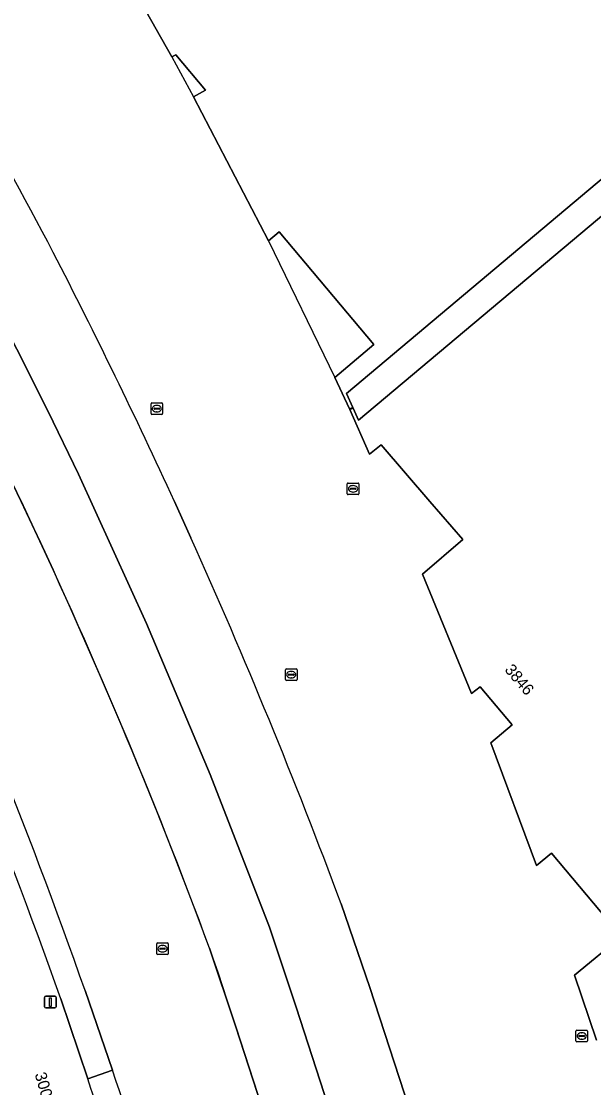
# Model space of a CAD drawing. Extents: x 155018 to 156648, y 383979 to 385733.
# Drawn here: x 156202.3 to 156251.8, y 384699.3 to 384791.5 of the extents above; entities that cross this region are included whole.
import ezdxf

# ---------------------------------------------------------------- set-up
doc = ezdxf.new("R2010")
doc.units = 0
for name, color, linetype in [('IMGEO_Erf', 7, 'Continuous'), ('IMGEO_Groenvoorziening', 7, 'Continuous'), ('IMGEO_Lichtmast', 7, 'Continuous'), ('IMGEO_Lijnafwatering', 7, 'Continuous'), ('IMGEO_Pand', 7, 'Continuous'), ('IMGEO_Pand_nummerreeks', 7, 'Continuous'), ('IMGEO_Pand_overbouw', 7, 'Continuous'), ('IMGEO_Parkeervlak_gesloten', 7, 'Continuous'), ('IMGEO_Rijbaan_lokaal_gesloten', 7, 'Continuous'), ('IMGEO_Rijbaan_regionaal_gesloten', 7, 'Continuous'), ('IMGEO_Rioolput', 7, 'Continuous'), ('IMGEO_Voetpad_open', 7, 'Continuous')]:
    doc.layers.add(name, color=color, linetype=linetype)

msp = doc.modelspace()

# ---------------------------------------------------------------- linework, layer by layer
at = {"layer": 'IMGEO_Erf'}
for points in [[(156262.898, 384786.613), (156230.424, 384759.319), (156230.979, 384758.121), (156230.674, 384757.98), (156229.41, 384760.707), (156232.782, 384763.547), (156224.605, 384773.277), (156223.688, 384772.511), (156217.215, 384784.966), (156218.252, 384785.544), (156215.666, 384788.597), (156215.343, 384788.409), (156208.558, 384800.4)], [(156252.017, 384703.444), (156250.114, 384709.054), (156254.179, 384712.402), (156248.114, 384719.606), (156246.84, 384718.549), (156242.888, 384729.123), (156244.736, 384730.677), (156241.954, 384733.967), (156241.205, 384733.409), (156236.972, 384743.704), (156240.466, 384746.706), (156237.625, 384750), (156233.425, 384754.871), (156232.406, 384754.079), (156230.707, 384757.925), (156231.007, 384758.061), (156231.466, 384757.022), (156264.472, 384784.741)], [(156215.548, 384750), (156216.973, 384746.86)], [(156229.957, 384715.21), (156232.448, 384708.003), (156237.531, 384692.351), (156240.748, 384681.554)]]:
    msp.add_lwpolyline(points, dxfattribs=at)
for centre, radius, start, end in [((155843.719, 384583.024), 407.568, 27.54466, 32.18992), ((155748.419, 384536.073), 513.784, 24.60592, 27.27238), ((155747.561, 384535.802), 514.678, 20.40072, 24.20978)]:
    msp.add_arc(centre, radius, start, end, dxfattribs=at)
at = {"layer": 'IMGEO_Groenvoorziening'}
msp.add_lwpolyline([(156208.074, 384700.098), (156205.741, 384707.009)], dxfattribs=at)
for centre, radius, start, end in [((155676.844, 384518.986), 561.324, 19.57037, 24.30242), ((155726.458, 384539.639), 507.642, 15.30871, 18.42638)]:
    msp.add_arc(centre, radius, start, end, dxfattribs=at)
at = {"layer": 'IMGEO_Lichtmast'}
for p, q in [((156204.346, 384706.333), (156204.346, 384707.133)), ((156204.346, 384707.133), (156204.346, 384706.333)), ((156204.446, 384707.233), (156205.236, 384707.233)), ((156205.236, 384707.233), (156204.446, 384707.233)), ((156205.336, 384707.133), (156205.336, 384706.333)), ((156205.336, 384706.333), (156205.336, 384707.133)), ((156205.236, 384706.233), (156204.446, 384706.233)), ((156204.446, 384706.233), (156205.236, 384706.233))]:
    msp.add_line(p, q, dxfattribs=at)
msp.add_lwpolyline([(156204.766, 384707.108), (156204.916, 384707.108), (156204.916, 384706.358), (156204.766, 384706.358), (156204.766, 384707.108)], dxfattribs=at)
for centre, start, end in [((156204.446, 384707.133), 90, 180), ((156204.446, 384707.133), 90, 180), ((156205.236, 384707.133), 0, 90), ((156205.236, 384707.133), 360, 90), ((156204.446, 384706.333), 180, 270), ((156204.446, 384706.333), 180, 270), ((156205.236, 384706.333), 270, 0), ((156205.236, 384706.333), 270, 0)]:
    msp.add_arc(centre, 0.1, start, end, dxfattribs=at)
at = {"layer": 'IMGEO_Lijnafwatering'}
for points in [[(156206.473, 384741.016), (156205.113, 384744.014), (156203.732, 384747.002), (156202.331, 384749.98), (156200.939, 384752.867), (156199.531, 384755.747), (156198.106, 384758.618)], [(156214.092, 384723.079), (156211.635, 384729.093), (156209.095, 384735.072), (156206.473, 384741.016)], [(156220.81, 384704.788), (156220.094, 384706.996), (156219.355, 384709.196), (156218.594, 384711.388), (156217.128, 384715.298), (156215.627, 384719.195), (156214.092, 384723.079)], [(156226.82, 384686.248), (156220.874, 384704.586), (156220.853, 384704.653), (156220.831, 384704.721), (156220.81, 384704.788)]]:
    msp.add_lwpolyline(points, dxfattribs=at)
at = {"layer": 'IMGEO_Pand'}
for points in [[(156208.558, 384800.4), (156215.343, 384788.409), (156215.666, 384788.597), (156218.252, 384785.544), (156217.215, 384784.966), (156223.688, 384772.511), (156224.605, 384773.277), (156232.782, 384763.547), (156229.41, 384760.707), (156230.674, 384757.98), (156230.979, 384758.121), (156230.424, 384759.319), (156262.898, 384786.613)], [(156264.472, 384784.741), (156231.466, 384757.022), (156231.007, 384758.061), (156230.707, 384757.925), (156232.406, 384754.079), (156233.425, 384754.871), (156237.625, 384750), (156240.466, 384746.706), (156236.972, 384743.704), (156241.205, 384733.409), (156241.954, 384733.967), (156244.736, 384730.677), (156242.888, 384729.123), (156246.84, 384718.549), (156248.114, 384719.606), (156254.179, 384712.402), (156250.114, 384709.054), (156252.017, 384703.444)]]:
    msp.add_lwpolyline(points, dxfattribs=at)
at = {"layer": 'IMGEO_Pand_overbouw'}
for points in [[(156217.215, 384784.966), (156218.252, 384785.544), (156215.666, 384788.597), (156215.343, 384788.409)], [(156223.688, 384772.511), (156229.41, 384760.707), (156232.782, 384763.547), (156224.605, 384773.277)]]:
    msp.add_lwpolyline(points, close=True, dxfattribs=at)
at = {"layer": 'IMGEO_Parkeervlak_gesloten'}
for points in [[(156255.201, 384638.385), (156249.003, 384648.212), (156243.643, 384658.521), (156241.948, 384661.961), (156240.333, 384665.439), (156238.8, 384668.954), (156237.365, 384672.463), (156236.011, 384676.004), (156234.74, 384679.575), (156226.074, 384706.301), (156223.759, 384713.208), (156218.652, 384726.412), (156213.156, 384739.459), (156207.274, 384752.336), (156204.643, 384757.76), (156201.954, 384763.155), (156199.208, 384768.521), (156194.075, 384778.007), (156188.723, 384787.371), (156183.156, 384796.609), (156150.3, 384847.136), (156144.003, 384846.776)], [(156218.594, 384711.388), (156220.874, 384704.586), (156229.546, 384677.843)]]:
    msp.add_lwpolyline(points, dxfattribs=at)
for centre, radius, start, end in [((155698.337, 384508.823), 558.719, 25.57069, 27.40467), ((155777.227, 384548.115), 470.599, 20.30075, 25.4012)]:
    msp.add_arc(centre, radius, start, end, dxfattribs=at)
at = {"layer": 'IMGEO_Rijbaan_lokaal_gesloten'}
for points in [[(156183.156, 384796.609), (156188.723, 384787.371), (156194.075, 384778.007), (156199.208, 384768.521), (156201.954, 384763.155), (156204.643, 384757.76), (156207.274, 384752.336), (156213.156, 384739.459), (156218.652, 384726.412), (156223.759, 384713.208), (156226.074, 384706.301), (156234.74, 384679.575), (156236.011, 384676.004), (156237.365, 384672.463), (156238.8, 384668.954), (156240.333, 384665.439), (156241.948, 384661.961), (156243.643, 384658.521), (156249.003, 384648.212), (156255.201, 384638.385)], [(156216.973, 384746.86), (156215.548, 384750)], [(156240.748, 384681.554), (156237.531, 384692.351), (156232.448, 384708.003), (156229.957, 384715.21)]]:
    msp.add_lwpolyline(points, dxfattribs=at)
for centre, radius, start, end in [((155843.719, 384583.024), 407.568, 27.54466, 32.18992), ((155748.419, 384536.073), 513.784, 24.60592, 27.27238), ((155747.561, 384535.802), 514.678, 20.40072, 24.20978)]:
    msp.add_arc(centre, radius, start, end, dxfattribs=at)
at = {"layer": 'IMGEO_Rijbaan_regionaal_gesloten'}
for points in [[(156229.546, 384677.843), (156220.874, 384704.586), (156218.594, 384711.388)], [(156207.843, 384707.728), (156210.205, 384700.846)]]:
    msp.add_lwpolyline(points, dxfattribs=at)
for centre, radius, start, end in [((155698.337, 384508.823), 558.719, 25.57069, 27.40467), ((155699.214, 384528.047), 539.434, 19.45651, 24.29626), ((155777.227, 384548.115), 470.599, 20.30075, 25.4012), ((155797.054, 384562.145), 435.812, 14.58432, 18.55772)]:
    msp.add_arc(centre, radius, start, end, dxfattribs=at)
at = {"layer": 'IMGEO_Rioolput'}
for p, q in [((156213.534, 384757.582), (156213.534, 384758.434)), ((156213.609, 384758.508), (156214.461, 384758.508)), ((156213.793, 384758.002), (156213.793, 384758.014)), ((156214.231, 384757.965), (156213.833, 384757.965)), ((156213.836, 384758.051), (156214.234, 384758.051)), ((156214.045, 384757.728), (156214.02, 384757.728)), ((156214.022, 384758.288), (156214.047, 384758.288)), ((156214.277, 384758.014), (156214.277, 384758.002)), ((156214.535, 384758.434), (156214.535, 384757.582)), ((156214.461, 384757.508), (156213.609, 384757.508)), ((156230.489, 384750.658), (156230.489, 384751.51)), ((156230.564, 384751.584), (156231.416, 384751.584)), ((156230.977, 384751.364), (156231.002, 384751.364)), ((156231.49, 384751.51), (156231.49, 384750.658)), ((156231.416, 384750.584), (156230.564, 384750.584)), ((156230.748, 384751.078), (156230.748, 384751.09)), ((156231.186, 384751.041), (156230.788, 384751.041)), ((156230.791, 384751.127), (156231.189, 384751.127)), ((156231, 384750.804), (156230.975, 384750.804)), ((156231.232, 384751.09), (156231.232, 384751.078)), ((156225.224, 384735.528), (156226.076, 384735.528)), ((156225.149, 384734.602), (156225.149, 384735.454)), ((156225.408, 384735.022), (156225.408, 384735.034)), ((156225.846, 384734.985), (156225.448, 384734.985)), ((156225.451, 384735.071), (156225.849, 384735.071)), ((156225.66, 384734.748), (156225.635, 384734.748)), ((156225.637, 384735.308), (156225.662, 384735.308)), ((156225.892, 384735.034), (156225.892, 384735.022)), ((156226.15, 384735.454), (156226.15, 384734.602)), ((156226.076, 384734.528), (156225.224, 384734.528)), ((156214.027, 384710.915), (156214.027, 384711.767)), ((156214.102, 384711.841), (156214.954, 384711.841)), ((156214.515, 384711.621), (156214.54, 384711.621)), ((156215.028, 384711.767), (156215.028, 384710.915)), ((156214.954, 384710.841), (156214.102, 384710.841)), ((156214.286, 384711.335), (156214.286, 384711.347)), ((156214.724, 384711.298), (156214.326, 384711.298)), ((156214.329, 384711.384), (156214.727, 384711.384)), ((156214.538, 384711.061), (156214.513, 384711.061)), ((156214.77, 384711.347), (156214.77, 384711.335)), ((156250.241, 384703.374), (156250.241, 384704.226)), ((156250.316, 384704.3), (156251.168, 384704.3)), ((156251.242, 384704.226), (156251.242, 384703.374)), ((156251.168, 384703.3), (156250.316, 384703.3)), ((156250.5, 384703.794), (156250.5, 384703.806)), ((156250.938, 384703.757), (156250.54, 384703.757)), ((156250.543, 384703.843), (156250.941, 384703.843)), ((156250.752, 384703.52), (156250.727, 384703.52)), ((156250.729, 384704.08), (156250.754, 384704.08)), ((156250.984, 384703.806), (156250.984, 384703.794))]:
    msp.add_line(p, q, dxfattribs=at)
for points in [[(156213.534, 384757.582), (156213.534, 384758.434)], [(156213.609, 384758.508), (156214.461, 384758.508)], [(156214.535, 384758.434), (156214.535, 384757.582)], [(156214.461, 384757.508), (156213.609, 384757.508)], [(156230.489, 384750.658), (156230.489, 384751.51)], [(156230.564, 384751.584), (156231.416, 384751.584)], [(156231.49, 384751.51), (156231.49, 384750.658)], [(156231.416, 384750.584), (156230.564, 384750.584)], [(156225.224, 384735.528), (156226.076, 384735.528)], [(156225.149, 384734.602), (156225.149, 384735.454)], [(156226.15, 384735.454), (156226.15, 384734.602)], [(156226.076, 384734.528), (156225.224, 384734.528)], [(156214.027, 384710.915), (156214.027, 384711.767)], [(156214.102, 384711.841), (156214.954, 384711.841)], [(156215.028, 384711.767), (156215.028, 384710.915)], [(156214.954, 384710.841), (156214.102, 384710.841)], [(156250.241, 384703.374), (156250.241, 384704.226)], [(156250.316, 384704.3), (156251.168, 384704.3)], [(156251.242, 384704.226), (156251.242, 384703.374)], [(156251.168, 384703.3), (156250.316, 384703.3)]]:
    msp.add_lwpolyline(points, dxfattribs=at)
for centre, radius, start, end in [((156213.611, 384758.432), 0.0765, 91.55205, 178.44795), ((156213.611, 384758.432), 0.0765, 91.55205, 178.44795), ((156213.833, 384758.011), 0.0403, 85.87752, 175.75265), ((156213.83, 384758.001), 0.0366, 178.93798, 274.71019), ((156214.234, 384758.008), 0.043, 264.86636, 352.45326), ((156214.238, 384758.013), 0.0386, 1.73085, 96.63898), ((156214.459, 384758.432), 0.0765, 1.55205, 88.44795), ((156214.459, 384758.432), 0.0765, 1.55205, 88.44795), ((156213.611, 384757.584), 0.0765, 181.55205, 268.44795), ((156213.611, 384757.584), 0.0765, 181.55205, 268.44795), ((156214.459, 384757.584), 0.0765, 271.55205, 358.44795), ((156214.459, 384757.584), 0.0765, 271.55205, 358.44795), ((156230.566, 384751.508), 0.0765, 91.55205, 178.44795), ((156230.566, 384751.508), 0.0765, 91.55205, 178.44795), ((156231.414, 384751.508), 0.0765, 1.55205, 88.44795), ((156231.414, 384751.508), 0.0765, 1.55205, 88.44795), ((156230.566, 384750.66), 0.0765, 181.55205, 268.44795), ((156230.566, 384750.66), 0.0765, 181.55205, 268.44795), ((156230.788, 384751.087), 0.0403, 85.87752, 175.75265), ((156230.785, 384751.077), 0.0366, 178.93798, 274.71019), ((156231.189, 384751.084), 0.043, 264.86636, 352.45326), ((156231.193, 384751.089), 0.0386, 1.73085, 96.63898), ((156231.414, 384750.66), 0.0765, 271.55205, 358.44795), ((156231.414, 384750.66), 0.0765, 271.55205, 358.44795), ((156225.226, 384735.452), 0.0765, 91.55205, 178.44795), ((156225.226, 384735.452), 0.0765, 91.55205, 178.44795), ((156226.074, 384735.452), 0.0765, 1.55205, 88.44795), ((156226.074, 384735.452), 0.0765, 1.55205, 88.44795), ((156225.448, 384735.031), 0.0403, 85.87752, 175.75265), ((156225.445, 384735.021), 0.0366, 178.93798, 274.71019), ((156225.849, 384735.028), 0.043, 264.86636, 352.45326), ((156225.853, 384735.033), 0.0386, 1.73085, 96.63898), ((156225.226, 384734.604), 0.0765, 181.55205, 268.44795), ((156225.226, 384734.604), 0.0765, 181.55205, 268.44795), ((156226.074, 384734.604), 0.0765, 271.55205, 358.44795), ((156226.074, 384734.604), 0.0765, 271.55205, 358.44795), ((156214.104, 384711.765), 0.0765, 91.55205, 178.44795), ((156214.104, 384711.765), 0.0765, 91.55205, 178.44795), ((156214.952, 384711.765), 0.0765, 1.55205, 88.44795), ((156214.952, 384711.765), 0.0765, 1.55205, 88.44795), ((156214.104, 384710.917), 0.0765, 181.55205, 268.44795), ((156214.104, 384710.917), 0.0765, 181.55205, 268.44795), ((156214.326, 384711.344), 0.0403, 85.87752, 175.75265), ((156214.323, 384711.334), 0.0366, 178.93798, 274.71019), ((156214.727, 384711.341), 0.043, 264.86636, 352.45326), ((156214.731, 384711.346), 0.0386, 1.73085, 96.63898), ((156214.952, 384710.917), 0.0765, 271.55205, 358.44795), ((156214.952, 384710.917), 0.0765, 271.55205, 358.44795), ((156250.318, 384704.224), 0.0765, 91.55205, 178.44795), ((156250.318, 384704.224), 0.0765, 91.55205, 178.44795), ((156251.166, 384704.224), 0.0765, 1.55205, 88.44795), ((156251.166, 384704.224), 0.0765, 1.55205, 88.44795), ((156250.318, 384703.376), 0.0765, 181.55205, 268.44795), ((156250.318, 384703.376), 0.0765, 181.55205, 268.44795), ((156250.54, 384703.803), 0.0403, 85.87752, 175.75265), ((156250.537, 384703.793), 0.0366, 178.93798, 274.71019), ((156250.941, 384703.8), 0.043, 264.86636, 352.45326), ((156250.945, 384703.805), 0.0386, 1.73085, 96.63898), ((156251.166, 384703.376), 0.0765, 271.55205, 358.44795), ((156251.166, 384703.376), 0.0765, 271.55205, 358.44795)]:
    msp.add_arc(centre, radius, start, end, dxfattribs=at)
for centre, major_axis, ratio, start_param, end_param in [((156214.021, 384758.008), (-0.387, 0.002), 0.722429, 4.712389, 7.853982), ((156214.046, 384758.008), (-0.39, 0.002), 0.717154, 1.570796, 4.712389), ((156230.976, 384751.084), (-0.387, 0.002), 0.722429, 4.712389, 7.853982), ((156231.001, 384751.084), (-0.39, 0.002), 0.717154, 1.570796, 4.712389), ((156225.636, 384735.028), (-0.387, 0.002), 0.722429, 4.712389, 7.853982), ((156225.661, 384735.028), (-0.39, 0.002), 0.717154, 1.570796, 4.712389), ((156214.514, 384711.341), (-0.387, 0.002), 0.722429, 4.712389, 7.853982), ((156214.539, 384711.341), (-0.39, 0.002), 0.717154, 1.570796, 4.712389), ((156250.728, 384703.8), (-0.387, 0.002), 0.722429, 4.712389, 7.853982), ((156250.753, 384703.8), (-0.39, 0.002), 0.717154, 1.570796, 4.712389)]:
    msp.add_ellipse(centre, major_axis=major_axis, ratio=ratio, start_param=start_param, end_param=end_param, dxfattribs=at)
at = {"layer": 'IMGEO_Voetpad_open'}
for points in [[(156205.741, 384707.009), (156208.074, 384700.098), (156210.205, 384700.846), (156207.843, 384707.728)], [(156210.205, 384700.846), (156208.074, 384700.098)]]:
    msp.add_lwpolyline(points, dxfattribs=at)
for centre, radius, start, end in [((155676.844, 384518.986), 561.324, 19.57037, 24.30242), ((155699.214, 384528.047), 539.434, 19.45651, 24.29626), ((155797.054, 384562.145), 435.812, 14.58432, 18.55772), ((155726.458, 384539.639), 507.642, 15.30871, 18.42638)]:
    msp.add_arc(centre, radius, start, end, dxfattribs=at)

# ---------------------------------------------------------------- texts
at = {"layer": 'IMGEO_Pand_nummerreeks'}
for s, rotation, p in [('3846', 310.21762, (156244.025, 384735.421)), ('3000/N01', 286.13284, (156203.477, 384700.51))]:
    msp.add_text(s, height=1, rotation=rotation, dxfattribs=at).set_placement(p)

doc.saveas('drawing.dxf')
